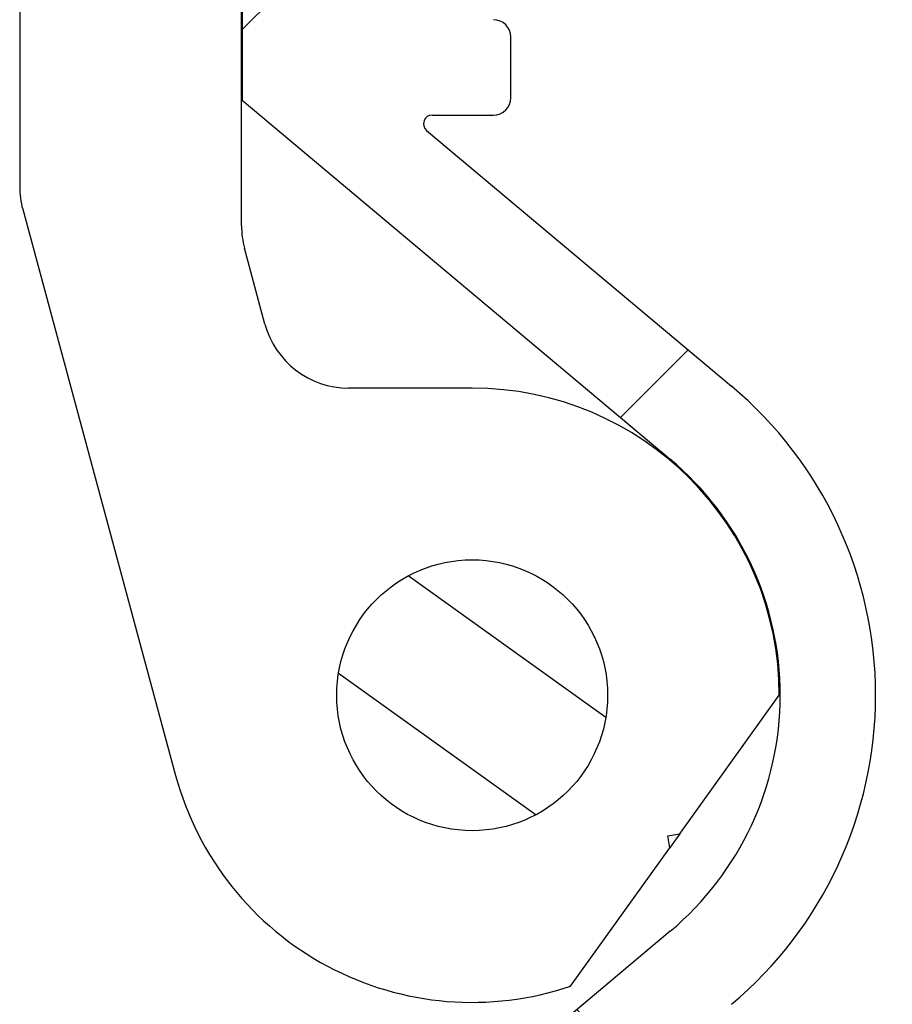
# Model space of a CAD drawing. Header units: inches. Extents: x 170 to 288, y 234 to 248.
# Tile 354 of 480: x 244.969 to 245.171, y 236.316 to 236.543. Entities that reach past the tile are written whole.
import ezdxf

# ---------------------------------------------------------------- set-up
doc = ezdxf.new("R2010")
doc.units = ezdxf.units.IN
doc.header["$LTSCALE"] = 0.25
doc.header["$MEASUREMENT"] = 0
doc.layers.add('DETAILS', color=4, linetype='Continuous')

msp = doc.modelspace()

# ---------------------------------------------------------------- hatches: boundary and pattern name
at = {"layer": 'DETAILS'}
h = msp.add_hatch(dxfattribs=at)
h.set_pattern_fill('ANSI38', color=256, style=0)
h.set_pattern_definition([(45, (239.5543638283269, 231.7817086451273), (-0.08838834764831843, 0.08838834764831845), []), (135, (239.5543638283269, 231.7817086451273), (-0.2651650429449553, 0.08838834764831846), [0.3125, -0.1875])])
edge = h.paths.add_edge_path(flags=0)
edge.add_line((245.2544784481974, 237.5472536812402), (245.1465171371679, 237.5472536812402))
edge.add_arc((245.1465171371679, 237.5452536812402), 0.001999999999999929, 90, 178.4271713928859)
edge.add_arc((245.0736784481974, 237.5472536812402), 0.07086614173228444, 276.37937020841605, 358.4271713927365, ccw=False)
edge.add_line((245.0815524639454, 237.4768263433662), (245.0815524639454, 237.4610783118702))
edge.add_arc((245.0894264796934, 237.4610783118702), 0.007874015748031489, 180, 270.0000000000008)
edge.add_line((245.0894264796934, 237.4532042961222), (245.0933634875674, 237.4532042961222))
edge.add_line((245.0933634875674, 237.4532042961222), (245.0933634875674, 237.4639229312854))
edge.add_arc((245.0973004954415, 237.4639229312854), 0.003937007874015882, 105.8266201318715, 180, ccw=False)
edge.add_arc((245.0736784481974, 237.5472536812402), 0.08267716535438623, 285.8266201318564, 304.4173887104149)
edge.add_arc((245.1248595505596, 237.4725542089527), 0.007874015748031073, -7.958078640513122e-13, 124.4173887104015, ccw=False)
edge.add_line((245.1327335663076, 237.4725542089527), (245.1327335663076, 237.4212694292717))
edge.add_arc((245.1248595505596, 237.4212694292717), 0.00787401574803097, 270, 360, ccw=False)
edge.add_line((245.1248595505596, 237.4133954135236), (245.0284721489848, 237.4133954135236))
edge.add_arc((245.0284721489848, 237.4055213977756), 0.007874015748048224, 90, 180)
edge.add_line((245.0205981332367, 237.4055213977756), (245.0205981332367, 237.3110332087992))
edge.add_arc((245.0245351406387, 237.3110332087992), 0.003937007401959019, 180, 270.0000034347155)
edge.add_arc((245.0245351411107, 237.3031591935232), 0.003937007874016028, -7.958078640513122e-13, 90.00000343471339, ccw=False)
edge.add_line((245.0284721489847, 237.3031591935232), (245.0284721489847, 237.253978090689))
edge.add_line((245.0284721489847, 237.253978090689), (245.0304721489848, 237.251978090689))
edge.add_line((245.0304721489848, 237.251978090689), (245.0284721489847, 237.2499780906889))
edge.add_line((245.0284721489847, 237.2499780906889), (245.0284721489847, 237.2007969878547))
edge.add_arc((245.0245351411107, 237.2007969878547), 0.003937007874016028, 269.99999656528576, 360, ccw=False)
edge.add_arc((245.0245351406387, 237.1929229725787), 0.003937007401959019, 89.99999656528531, 180)
edge.add_line((245.0205981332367, 237.1929229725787), (245.0205981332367, 236.7415843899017))
edge.add_arc((245.0245351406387, 236.7415843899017), 0.003937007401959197, 180, 270.0000034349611)
edge.add_arc((245.0245351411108, 236.7337103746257), 0.003937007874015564, -7.958078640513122e-13, 90.00000343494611, ccw=False)
edge.add_line((245.0284721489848, 236.7337103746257), (245.0284721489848, 236.6845292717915))
edge.add_line((245.0284721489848, 236.6845292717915), (245.0304721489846, 236.6825292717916))
edge.add_line((245.0304721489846, 236.6825292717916), (245.0284721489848, 236.6805292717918))
edge.add_line((245.0284721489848, 236.6805292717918), (245.0284721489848, 236.6313481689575))
edge.add_arc((245.0245351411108, 236.6313481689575), 0.003937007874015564, 269.99999656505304, 360, ccw=False)
edge.add_arc((245.0245351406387, 236.6234741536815), 0.003937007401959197, 89.99999656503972, 179.999999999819)
edge.add_line((245.0205981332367, 236.6234741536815), (245.0205981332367, 236.5245955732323))
edge.add_line((245.0205981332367, 236.5245955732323), (245.1193746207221, 236.4417122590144))
edge.add_arc((245.0736784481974, 236.3872536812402), 0.07109062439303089, -50.00000000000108, 49.99999999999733, ccw=False)
edge.add_line((245.1193746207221, 236.3327951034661), (245.0205981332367, 236.2499117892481))
edge.add_line((245.0205981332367, 236.2499117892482), (245.0205981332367, 236.1759117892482))
edge.add_line((245.0205981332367, 236.1759117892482), (245.093538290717, 236.1759117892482))
edge.add_line((245.093538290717, 236.1759117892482), (245.093538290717, 236.1879117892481))
edge.add_line((245.093538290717, 236.1879117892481), (245.0510382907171, 236.1879117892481))
edge.add_line((245.0510382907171, 236.1879117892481), (245.0510382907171, 236.2379117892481))
edge.add_line((245.0510382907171, 236.2379117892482), (245.2260382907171, 236.2379117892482))
edge.add_line((245.2260382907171, 236.2379117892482), (245.2260382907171, 236.1879117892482))
edge.add_line((245.2260382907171, 236.1879117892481), (245.1835382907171, 236.1879117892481))
edge.add_line((245.1835382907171, 236.1879117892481), (245.1835382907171, 236.1759117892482))
edge.add_line((245.1835382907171, 236.1759117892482), (245.2564784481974, 236.1759117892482))
edge.add_line((245.2564784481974, 236.1759117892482), (245.2564784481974, 237.5452536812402))
edge.add_arc((245.2544784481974, 237.5452536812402), 0.00200000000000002, 0, 90)
edge = h.paths.add_edge_path(flags=0)
edge.add_arc((245.0997113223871, 236.2719117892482), 0.01199999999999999, 130.0000000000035, 270, ccw=False)
edge.add_line((245.0919978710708, 236.2811043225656), (245.1335159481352, 236.3159421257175))
edge.add_arc((245.0736784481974, 236.3872536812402), 0.09309062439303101, 310, 409.9999999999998)
edge.add_line((245.1335159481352, 236.458565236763), (245.0631644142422, 236.5175971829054))
edge.add_arc((245.0644499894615, 236.5191292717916), 0.001999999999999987, 89.9999999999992, 230.0000000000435, ccw=False)
edge.add_line((245.0644499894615, 236.5211292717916), (245.0785981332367, 236.5211292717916))
edge.add_arc((245.0785981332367, 236.5251292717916), 0.004000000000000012, 270.0000000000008, 360.0000000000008)
edge.add_line((245.0825981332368, 236.5251292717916), (245.0825981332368, 236.5391292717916))
edge.add_arc((245.0785981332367, 236.5391292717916), 0.004000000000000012, 0, 90)
edge.add_line((245.0785981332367, 236.5431292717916), (245.0425981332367, 236.5431292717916))
edge.add_line((245.0425981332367, 236.5431292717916), (245.0425981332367, 236.6098741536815))
edge.add_arc((245.0545981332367, 236.6098741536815), 0.01200000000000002, 132.2151161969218, 180, ccw=False)
edge.add_arc((245.0384721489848, 236.6276492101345), 0.01199999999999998, 312.2151161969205, 360.0000000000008)
edge.add_line((245.0504721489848, 236.6276492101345), (245.0504721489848, 236.7374093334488))
edge.add_arc((245.0384721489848, 236.7374093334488), 0.01200000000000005, 0, 47.78488380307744)
edge.add_arc((245.0545981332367, 236.7551843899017), 0.01199999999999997, 180, 227.7848838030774, ccw=False)
edge.add_line((245.0425981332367, 236.7551843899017), (245.0425981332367, 237.1793229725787))
edge.add_arc((245.0545981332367, 237.1793229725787), 0.01200000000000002, 132.2151161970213, 180, ccw=False)
edge.add_arc((245.0384721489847, 237.1970980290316), 0.01199999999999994, 312.21511619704, 360.0000000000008)
edge.add_line((245.0504721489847, 237.1970980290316), (245.0504721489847, 237.3068581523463))
edge.add_arc((245.0384721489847, 237.3068581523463), 0.01199999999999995, 0, 47.78488380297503)
edge.add_arc((245.0545981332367, 237.3246332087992), 0.01200000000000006, 180, 227.7848838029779, ccw=False)
edge.add_line((245.0425981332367, 237.3246332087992), (245.0425981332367, 237.3893954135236))
edge.add_arc((245.0445981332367, 237.3893954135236), 0.00200000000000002, 89.9999999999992, 180, ccw=False)
edge.add_line((245.0445981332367, 237.3913954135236), (245.1427335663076, 237.3913954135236))
edge.add_arc((245.1427335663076, 237.4033954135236), 0.01199999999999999, 270.0000000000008, 360.0000000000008)
edge.add_line((245.1547335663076, 237.4033954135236), (245.1547335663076, 237.4912536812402))
edge.add_arc((245.1887335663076, 237.4912536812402), 0.03399999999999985, 89.9999999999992, 180, ccw=False)
edge.add_line((245.1887335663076, 237.5252536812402), (245.2324784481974, 237.5252536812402))
edge.add_arc((245.2324784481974, 237.5232536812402), 0.002000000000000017, -7.958078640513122e-13, 89.9999999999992, ccw=False)
edge.add_line((245.2344784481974, 237.5232536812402), (245.2344784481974, 236.2619117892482))
edge.add_arc((245.2324784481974, 236.2619117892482), 0.001999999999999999, 270, 360, ccw=False)
edge.add_line((245.2324784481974, 236.2599117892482), (245.0997113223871, 236.2599117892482))

# ---------------------------------------------------------------- linework, layer by layer
for p, q in [((245.0205981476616, 236.623473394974), (245.0205981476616, 236.5245953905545)), ((245.0204595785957, 236.4955946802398), (245.0204595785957, 236.5825292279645)), ((244.969278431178, 236.5729868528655), (244.969278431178, 236.5045982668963)), ((245.0825981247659, 236.5251285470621), (245.0825981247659, 236.5391295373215)), ((245.0205981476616, 236.5245953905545), (245.1193746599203, 236.4417120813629)), ((245.0644500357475, 236.5211298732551), (245.0785981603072, 236.5211298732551)), ((245.0631644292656, 236.5175967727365), (245.1335159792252, 236.4585647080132)), ((244.9699709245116, 236.4993812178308), (245.0052660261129, 236.3687672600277)), ((245.025874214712, 236.4729017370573), (245.0211520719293, 236.4903776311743)), ((245.0736784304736, 236.458119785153), (245.0451817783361, 236.458119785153)), ((245.1045041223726, 236.382120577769), (245.0589425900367, 236.4148120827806)), ((245.0428528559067, 236.3923857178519), (245.0884143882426, 236.3596960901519)), ((245.1216270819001, 236.3553125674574), (245.1445445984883, 236.3872531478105)), ((245.1188362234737, 236.354852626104), (245.1216270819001, 236.3553125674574)), ((245.1192952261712, 236.3520629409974), (245.1188362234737, 236.354852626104)), ((245.096377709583, 236.3201204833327), (245.1192952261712, 236.3520629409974)), ((245.1193746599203, 236.3327942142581), (245.0205981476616, 236.2499109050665))]:
    msp.add_line(p, q, dxfattribs=at)
at = {"layer": 'DETAILS', "flags": 128}
msp.add_lwpolyline([(245.1216270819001, 236.3553125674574), (245.1203832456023, 236.3535779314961), (245.1192657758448, 236.3520216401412)], dxfattribs=at)
at = {"layer": 'DETAILS'}
msp.add_circle((245.0736784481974, 236.3872536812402), 0.03125, dxfattribs=at)
for centre, radius, start, end in [((245.0785981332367, 236.5391292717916), 0.004000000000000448, 0, 90), ((245.0785981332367, 236.5251292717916), 0.004000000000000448, 270, 0), ((245.0644499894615, 236.5191292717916), 0.002000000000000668, 89.99999999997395, 230.0000000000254), ((244.9892784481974, 236.5045983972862), 0.02000000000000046, 180, 195.1215652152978), ((245.0404595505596, 236.4955948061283), 0.01999999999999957, 180, 195.1215652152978), ((245.0451817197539, 236.4781198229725), 0.01999999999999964, 195.1215652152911, 270), ((245.0736784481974, 236.3872536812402), 0.07086614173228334, 0, 90), ((245.0736784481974, 236.3872536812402), 0.09309062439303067, 310.0000000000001, 49.9999999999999), ((245.0736784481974, 236.3872536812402), 0.07109062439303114, 310.0000000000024, 49.9999999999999), ((245.0736784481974, 236.3872536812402), 0.0708661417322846, 195.1215652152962, 288.6818266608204)]:
    msp.add_arc(centre, radius, start, end, dxfattribs=at)

doc.saveas('drawing.dxf')
